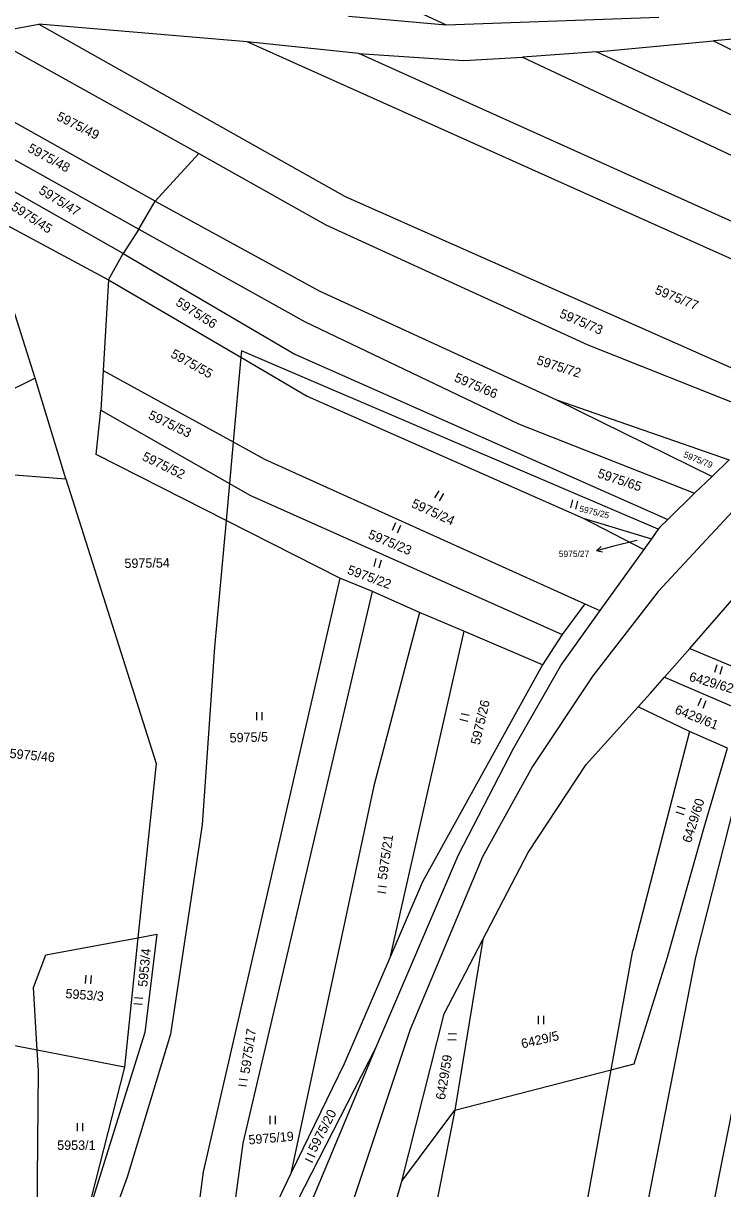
# Model space of a CAD drawing. Extents: x -593183 to -588034, y -1130415 to -1124994.
# Drawn here: x -590358.1 to -590231.4, y -1126876.1 to -1126664.9 of the extents above; entities that cross this region are included whole.
import ezdxf

# ---------------------------------------------------------------- set-up
doc = ezdxf.new("R2010")
doc.units = 0
for name, color, linetype in [('Vrstva 1', 7, 'Continuous'), ('Vrstva 10', 7, 'Continuous'), ('Vrstva 16', 7, 'Continuous'), ('Vrstva 18', 7, 'Continuous'), ('Vrstva 25', 7, 'Continuous')]:
    doc.layers.add(name, color=color, linetype=linetype)

msp = doc.modelspace()

# ---------------------------------------------------------------- linework, layer by layer
at = {"layer": 'Vrstva 1'}
for p, q in [((-590315.41, -1126649.35), (-590281.53, -1126665.16)), ((-590365.16, -1126666.88), (-590355.33, -1126665.03)), ((-590355.33, -1126665.03), (-590299.85, -1126696.23)), ((-590317.56, -1126668.21), (-590355.33, -1126665.03)), ((-590299.2, -1126663.6), (-590281.53, -1126665.16)), ((-590281.53, -1126665.16), (-590243.01, -1126663.75)), ((-590399.61, -1126667.3), (-590337.2, -1126702.18)), ((-590334.23, -1126697.1), (-590390.6, -1126665.61)), ((-590365.16, -1126666.88), (-590326.36, -1126688.49)), ((-590213.75, -1126666.39), (-590233.12, -1126668.05)), ((-590340.02, -1126706.56), (-590405.26, -1126669.71)), ((-590200.76, -1126720.68), (-590317.56, -1126668.21)), ((-590297.38, -1126670.32), (-590317.56, -1126668.21)), ((-590254.31, -1126670.03), (-590233.12, -1126668.05)), ((-590233.12, -1126668.05), (-590206.34, -1126681.59)), ((-590297.38, -1126670.32), (-590278.3, -1126671.59)), ((-590195.07, -1126716.43), (-590297.38, -1126670.32)), ((-590278.3, -1126671.59), (-590267.7, -1126671.03)), ((-590254.31, -1126670.03), (-590267.7, -1126671.03)), ((-590267.7, -1126671.03), (-590185.51, -1126709.64)), ((-590178.51, -1126705.53), (-590254.31, -1126670.03)), ((-590326.36, -1126688.49), (-590334.23, -1126697.1)), ((-590326.36, -1126688.49), (-590303.31, -1126701.38)), ((-590337.2, -1126702.18), (-590334.23, -1126697.1)), ((-590334.23, -1126697.1), (-590304.54, -1126713.37)), ((-590299.85, -1126696.23), (-590215.83, -1126733.51)), ((-590365.5, -1126699.13), (-590342.71, -1126711.37)), ((-590356, -1126729.19), (-590365.5, -1126699.13)), ((-590303.31, -1126701.38), (-590255.88, -1126723.11)), ((-590337.2, -1126702.18), (-590340.02, -1126706.56)), ((-590337.2, -1126702.18), (-590307.1, -1126718.99)), ((-590342.71, -1126711.37), (-590340.02, -1126706.56)), ((-590340.02, -1126706.56), (-590308.94, -1126724.81)), ((-590342.71, -1126711.37), (-590343.68, -1126727.76)), ((-590342.71, -1126711.37), (-590318.72, -1126725.38)), ((-590304.54, -1126713.37), (-590261.53, -1126733.13)), ((-590307.1, -1126718.99), (-590268.45, -1126737.48)), ((-590318.62, -1126724.25), (-590318.72, -1126725.38)), ((-590279, -1126741.21), (-590318.62, -1126724.25)), ((-590255.88, -1126723.11), (-590220.11, -1126737.4)), ((-590318.72, -1126725.38), (-590320.1, -1126740.73)), ((-590318.72, -1126725.38), (-590306.68, -1126732.41)), ((-590308.94, -1126724.81), (-590241.39, -1126754.76)), ((-590343.68, -1126727.76), (-590344.1, -1126734.95)), ((-590343.68, -1126727.76), (-590320.1, -1126740.73)), ((-590356, -1126729.19), (-590362.64, -1126732.44)), ((-590350.43, -1126747.41), (-590356, -1126729.19)), ((-590306.68, -1126732.41), (-590256.71, -1126754.57)), ((-590344.94, -1126742.99), (-590344.1, -1126734.95)), ((-590344.1, -1126734.95), (-590320.78, -1126748.26)), ((-590261.53, -1126733.13), (-590233.37, -1126746.98)), ((-590261.53, -1126733.13), (-590230.27, -1126743.97)), ((-590268.45, -1126737.48), (-590236.53, -1126750.04)), ((-590320.1, -1126740.73), (-590320.78, -1126748.26)), ((-590320.1, -1126740.73), (-590314.46, -1126743.84)), ((-590243.12, -1126756.56), (-590279, -1126741.21)), ((-590321.39, -1126754.97), (-590344.94, -1126742.99)), ((-590380.11, -1126745.15), (-590350.43, -1126747.41)), ((-590314.46, -1126743.84), (-590256.42, -1126770.05)), ((-590230.27, -1126743.97), (-590233.37, -1126746.98)), ((-590350.43, -1126747.41), (-590334.04, -1126799)), ((-590233.37, -1126746.98), (-590236.53, -1126750.04)), ((-590320.78, -1126748.26), (-590321.39, -1126754.97)), ((-590320.78, -1126748.26), (-590317.12, -1126750.35)), ((-590317.12, -1126750.35), (-590260.53, -1126775.61)), ((-590236.53, -1126750.04), (-590241.39, -1126754.76)), ((-590321.39, -1126754.97), (-590323.47, -1126777.93)), ((-590300.8, -1126765.44), (-590321.39, -1126754.97)), ((-590256.71, -1126754.57), (-590245.74, -1126760.22)), ((-590256.71, -1126754.57), (-590244.35, -1126758.28)), ((-590242.85, -1126756.18), (-590243.12, -1126756.56)), ((-590241.39, -1126754.76), (-590242.85, -1126756.18)), ((-590244.35, -1126758.28), (-590245.74, -1126760.22)), ((-590243.12, -1126756.56), (-590244.35, -1126758.28)), ((-590245.74, -1126760.22), (-590253.67, -1126771.29)), ((-590300.8, -1126765.44), (-590325.55, -1126872.98)), ((-590294.87, -1126767.84), (-590300.8, -1126765.44)), ((-590318.33, -1126867.81), (-590294.87, -1126767.84)), ((-590286.39, -1126771.66), (-590294.87, -1126767.84)), ((-590237.41, -1126778.14), (-590228.5, -1126767.93)), ((-590256.42, -1126770.05), (-590260.53, -1126775.61)), ((-590256.42, -1126770.05), (-590253.67, -1126771.29)), ((-590286.39, -1126771.66), (-590294.61, -1126803.04)), ((-590278.33, -1126775.05), (-590286.39, -1126771.66)), ((-590253.67, -1126771.29), (-590260.63, -1126781.02)), ((-590278.33, -1126775.05), (-590291.73, -1126834.21)), ((-590264.06, -1126781.13), (-590278.33, -1126775.05)), ((-590260.53, -1126775.61), (-590264.06, -1126781.13)), ((-590323.47, -1126777.93), (-590325.74, -1126810.13)), ((-590241.96, -1126783.36), (-590237.41, -1126778.14)), ((-590237.41, -1126778.14), (-590225.24, -1126783.29)), ((-590264.06, -1126781.13), (-590285.8, -1126820.47)), ((-590260.63, -1126781.02), (-590269.35, -1126796.24)), ((-590244.49, -1126786.26), (-590241.96, -1126783.36)), ((-590241.96, -1126783.36), (-590228.49, -1126789.15)), ((-590246.75, -1126788.75), (-590244.49, -1126786.26)), ((-590256.17, -1126799.16), (-590246.75, -1126788.75)), ((-590237.46, -1126793.18), (-590246.75, -1126788.75)), ((-590237.46, -1126793.18), (-590247.7, -1126832.9)), ((-590230.57, -1126796.2), (-590237.46, -1126793.18)), ((-590269.35, -1126796.24), (-590279.37, -1126815.6)), ((-590234.87, -1126810.81), (-590230.57, -1126796.2)), ((-590227.14, -1126797.7), (-590236.38, -1126834.13)), ((-590334.04, -1126799), (-590337.36, -1126830.59)), ((-590266.66, -1126815.16), (-590256.17, -1126799.16)), ((-590294.61, -1126803.04), (-590309.65, -1126873.32)), ((-590325.74, -1126810.13), (-590331.44, -1126848.06)), ((-590241.46, -1126834.11), (-590234.87, -1126810.81)), ((-590274.87, -1126830.92), (-590266.66, -1126815.16)), ((-590279.37, -1126815.6), (-590294.34, -1126850.57)), ((-590285.8, -1126820.47), (-590291.73, -1126834.21)), ((-590337.36, -1126830.59), (-590333.93, -1126829.96)), ((-590333.93, -1126829.96), (-590336.1, -1126847.76)), ((-590354.05, -1126833.67), (-590337.36, -1126830.59)), ((-590337.36, -1126830.59), (-590339.82, -1126854.02)), ((-590281.88, -1126844.39), (-590274.87, -1126830.92)), ((-590274.87, -1126830.92), (-590279.95, -1126861.84)), ((-590356.29, -1126839.6), (-590354.05, -1126833.67)), ((-590291.73, -1126834.21), (-590300.03, -1126853.45)), ((-590236.38, -1126834.13), (-590273.62, -1127025.17)), ((-590251.62, -1126854.53), (-590247.7, -1126832.9)), ((-590247.46, -1126853.46), (-590241.46, -1126834.11)), ((-590355.61, -1126850.97), (-590356.29, -1126839.6)), ((-590225.62, -1126840.9), (-590258.64, -1127007.42)), ((-590355.61, -1126850.97), (-590396.92, -1126842.99)), ((-590289.57, -1126874.72), (-590281.88, -1126844.39)), ((-590336.1, -1126847.76), (-590347.64, -1126884.67)), ((-590331.44, -1126848.06), (-590339.3, -1126873.99)), ((-590355.39, -1126854.66), (-590355.61, -1126850.97)), ((-590339.82, -1126854.02), (-590355.61, -1126850.97)), ((-590294.34, -1126850.57), (-590310.31, -1126881.8)), ((-590294.34, -1126850.57), (-590305.82, -1126878.06)), ((-590300.03, -1126853.45), (-590309.65, -1126873.32)), ((-590251.62, -1126854.53), (-590247.46, -1126853.46)), ((-590355.68, -1126883.71), (-590355.39, -1126854.66)), ((-590339.82, -1126854.02), (-590347.64, -1126884.67)), ((-590279.95, -1126861.84), (-590251.62, -1126854.53)), ((-590259.93, -1126900.33), (-590251.62, -1126854.53)), ((-590279.95, -1126861.84), (-590307.01, -1126998.95)), ((-590289.57, -1126874.72), (-590279.95, -1126861.84)), ((-590323.84, -1126909.07), (-590318.33, -1126867.81)), ((-590339.3, -1126873.99), (-590348.75, -1126899.6)), ((-590325.55, -1126872.98), (-590332.59, -1126926.94)), ((-590309.65, -1126873.32), (-590314.73, -1126883.83)), ((-590296.95, -1126900.18), (-590289.57, -1126874.72))]:
    msp.add_line(p, q, dxfattribs=at)
at = {"layer": 'Vrstva 10'}
for p, q in [((-590228.82, -1126752.42), (-590243.14, -1126767.85)), ((-590243.14, -1126767.85), (-590254.96, -1126783.13)), ((-590254.96, -1126783.13), (-590265.87, -1126799.52)), ((-590265.87, -1126799.52), (-590274.97, -1126815.94)), ((-590274.97, -1126815.94), (-590288.06, -1126847.18)), ((-590288.06, -1126847.18), (-590298.36, -1126878.2))]:
    msp.add_line(p, q, dxfattribs=at)
at = {"layer": 'Vrstva 16'}
msp.add_line((-590247.01, -1126758.59), (-590251.41, -1126759.7), dxfattribs=at)
at = {"layer": 'Vrstva 25'}
for p, q in [((-590282.86, -1126749.57), (-590283.63, -1126750.85)), ((-590282.76, -1126751.38), (-590281.98, -1126750.09)), ((-590258.67, -1126751.22), (-590259.03, -1126752.68)), ((-590258.03, -1126752.92), (-590257.68, -1126751.46)), ((-590290.71, -1126755.42), (-590291.29, -1126756.8)), ((-590290.34, -1126757.2), (-590289.77, -1126755.81)), ((-590251.41, -1126759.7), (-590254.32, -1126760.44)), ((-590294.26, -1126761.83), (-590294.64, -1126763.28)), ((-590293.65, -1126763.54), (-590293.27, -1126762.09)), ((-590232.48, -1126781.1), (-590232.9, -1126782.54)), ((-590231.92, -1126782.83), (-590231.5, -1126781.39)), ((-590235.36, -1126787.19), (-590235.92, -1126788.58)), ((-590234.97, -1126788.96), (-590234.41, -1126787.57)), ((-590315.91, -1126789.68), (-590315.91, -1126791.18)), ((-590314.89, -1126791.18), (-590314.89, -1126789.68)), ((-590277.36, -1126790.33), (-590278.82, -1126789.99)), ((-590279.06, -1126790.99), (-590277.6, -1126791.33)), ((-590238.17, -1126807.26), (-590239.6, -1126806.8)), ((-590239.91, -1126807.77), (-590238.48, -1126808.23)), ((-590292.31, -1126821.43), (-590293.8, -1126821.22)), ((-590293.94, -1126822.23), (-590292.46, -1126822.44)), ((-590346.79, -1126837.36), (-590346.91, -1126838.86)), ((-590345.89, -1126838.93), (-590345.77, -1126837.44)), ((-590338.09, -1126842.5), (-590336.59, -1126842.64)), ((-590336.49, -1126841.62), (-590337.99, -1126841.48)), ((-590264.86, -1126844.73), (-590264.86, -1126846.23)), ((-590263.84, -1126846.23), (-590263.84, -1126844.73)), ((-590281.22, -1126849.02), (-590279.72, -1126849.1)), ((-590279.67, -1126848.08), (-590281.16, -1126848)), ((-590319.16, -1126857.21), (-590317.68, -1126857.43)), ((-590317.53, -1126856.42), (-590319.01, -1126856.2)), ((-590313.49, -1126862.86), (-590313.49, -1126864.36)), ((-590312.47, -1126864.36), (-590312.47, -1126862.86)), ((-590348.39, -1126864.16), (-590348.39, -1126865.66)), ((-590347.36, -1126865.66), (-590347.36, -1126864.16)), ((-590305.29, -1126870.35), (-590306.62, -1126869.66)), ((-590307.09, -1126870.57), (-590305.76, -1126871.26))]:
    msp.add_line(p, q, dxfattribs=at)
msp.add_lwpolyline([(-590253.23, -1126760.68), (-590254.32, -1126760.44), (-590253.47, -1126759.71)], dxfattribs=at)

# ---------------------------------------------------------------- texts
at = {"layer": 'Vrstva 16'}
msp.add_text('5975/27', height=1.14, dxfattribs=at).set_placement((-590261.12, -1126761.58))
at = {"layer": 'Vrstva 18'}
for s, height, rotation, p in [('5975/49', 1.7, 333.267, (-590352.25, -1126682.32)), ('5975/48', 1.7, 331.4606, (-590357.49, -1126688.03)), ('5975/47', 1.7, 328.3656, (-590355.47, -1126695.59)), ('5975/45', 1.7, 326.8678, (-590360.47, -1126698.55)), ('5975/77', 1.7, 337.9101, (-590243.87, -1126713.81)), ('5975/56', 1.7, 327.3978, (-590330.67, -1126715.85)), ('5975/73', 1.7, 336.8308, (-590261.15, -1126718.11)), ('5975/55', 1.7, 330.8239, (-590331.58, -1126725.28)), ('5975/72', 1.7, 342.3023, (-590265.27, -1126726.63)), ('5975/66', 1.7, 336.8839, (-590280.21, -1126729.69)), ('5975/53', 1.7, 334.3208, (-590335.63, -1126736.45)), ('5975/52', 1.7, 334.1583, (-590336.76, -1126743.95)), ('5975/79', 1.14, 337.8573, (-590238.65, -1126743.45)), ('5975/65', 1.7, 341.4145, (-590254.24, -1126747.11)), ('5975/24', 1.7, 335.3939, (-590287.97, -1126752.49)), ('5975/25', 1.14, 346.29, (-590257.5, -1126753.34)), ('5975/23', 1.7, 337.4161, (-590295.81, -1126758.13)), ('5975/54', 1.7, 0.7836, (-590339.8, -1126763.59)), ('5975/22', 1.7, 339.7919, (-590299.58, -1126764.58)), ('6429/62', 1.7, 343.7051, (-590237.64, -1126783.99)), ('5975/26', 1.7, 76.8574, (-590275.47, -1126795.73)), ('6429/61', 1.7, 338.105, (-590240.26, -1126789.87)), ('5975/5', 1.7, 1.7357, (-590320.73, -1126795.21)), ('5975/46', 1.7, 354.6193, (-590360.67, -1126797.99)), ('6429/60', 1.7, 72.2674, (-590237.2, -1126813.51)), ('5975/21', 1.7, 81.9434, (-590292.28, -1126820.15)), ('5953/4', 1.7, 84.4233, (-590335.69, -1126839.54)), ('5953/3', 1.7, 355.6109, (-590350.54, -1126841.52)), ('5975/17', 1.7, 81.6188, (-590317.16, -1126855.31)), ('6429/5', 1.7, 12.9541, (-590267.73, -1126850.65)), ('6429/59', 1.7, 80.8059, (-590281.76, -1126860.04)), ('5975/20', 1.7, 62.6308, (-590305.12, -1126869.57)), ('5975/19', 1.7, 4.8263, (-590317.27, -1126868.05))]:
    msp.add_text(s, height=height, rotation=rotation, dxfattribs=at).set_placement(p)
for s, height, p in [('5975/27', 0.1, (-590247.01, -1126758.59)), ('5953/1', 1.7, (-590351.99, -1126869.02))]:
    msp.add_text(s, height=height, dxfattribs=at).set_placement(p)

doc.saveas('drawing.dxf')
